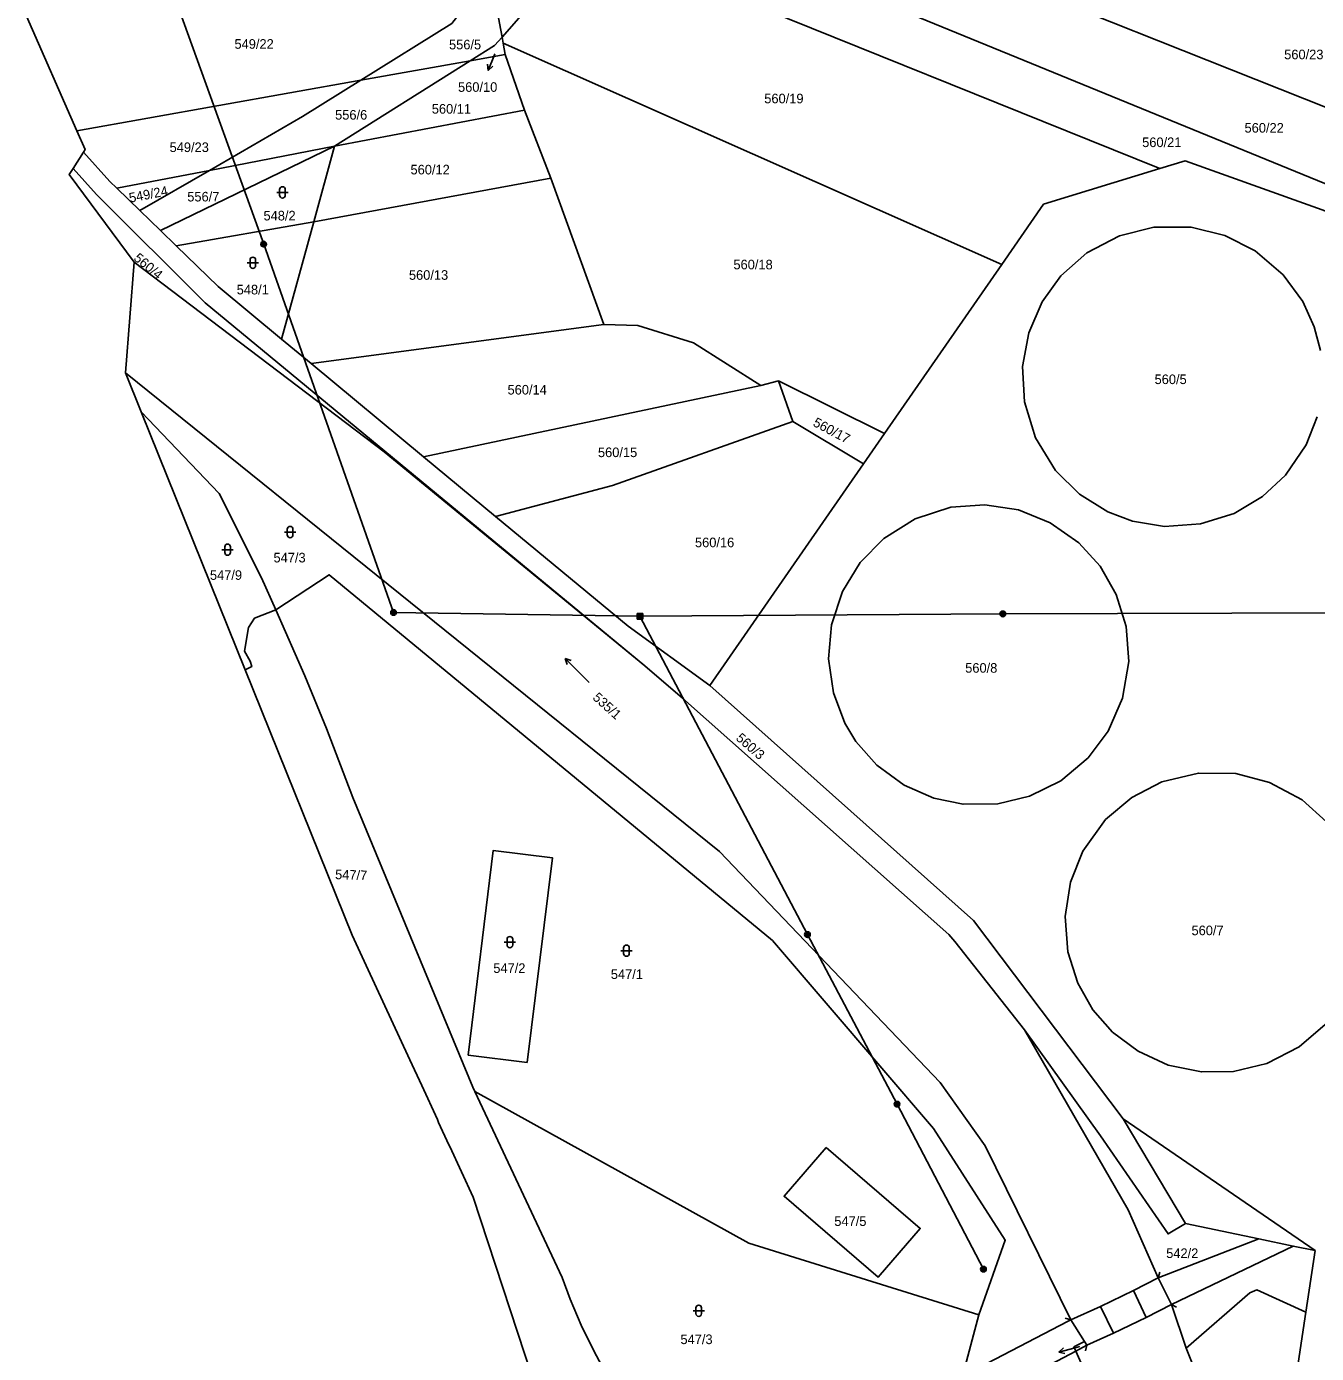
# Model space of a CAD drawing. Extents: x -757266 to -753360, y -1162585 to -1157740.
# Drawn here: x -756784.6 to -756556.2, y -1161501.2 to -1161266.2 of the extents above; entities that cross this region are included whole.
import ezdxf

# ---------------------------------------------------------------- set-up
doc = ezdxf.new("R2010")
doc.units = 0
for name, color, linetype in [('Hranice kat_území', 7, 'Continuous'), ('Hranice parcel', 7, 'Continuous'), ('Parcelní čísla', 7, 'Continuous'), ('Pop  PČ popisy', 7, 'Continuous'), ('Poz předměty', 7, 'Continuous'), ('Vnitřní kresba', 7, 'Continuous'), ('Značky kultur', 7, 'Continuous')]:
    doc.layers.add(name, color=color, linetype=linetype)

msp = doc.modelspace()

# ---------------------------------------------------------------- linework, layer by layer
at = {"layer": 'Hranice kat_území'}
msp.add_lwpolyline([(-756784.57, -1161264.38), (-756775.66, -1161284.72), (-756774.21, -1161288.04), (-756774.51, -1161288.52), (-756776.32, -1161291.36), (-756777.01, -1161292.43), (-756765.54, -1161307.97), (-756767.04, -1161327.54), (-756764.25, -1161334.47), (-756745.84, -1161380.13), (-756726.89, -1161427.14), (-756724.42, -1161432.49), (-756716.7, -1161449.23), (-756714.6, -1161453.79), (-756711.83, -1161459.78), (-756711.6, -1161460.29), (-756709.77, -1161464.25), (-756709.61, -1161464.59), (-756705.49, -1161473.54), (-756692.4, -1161513.44)], dxfattribs=at)
at = {"layer": 'Hranice parcel'}
for p, q in [((-756775.66, -1161284.72), (-756784.57, -1161264.38)), ((-756700.18, -1161269.2), (-756700.38, -1161268.11)), ((-756699.8, -1161271.21), (-756700.18, -1161269.2)), ((-756611.89, -1161308.38), (-756700.18, -1161269.2)), ((-756730.04, -1161287.44), (-756706.03, -1161272.32)), ((-756706.03, -1161272.32), (-756725.4, -1161275.77)), ((-756706.03, -1161272.32), (-756699.8, -1161271.21)), ((-756696.4, -1161281.05), (-756699.8, -1161271.21)), ((-756725.4, -1161275.77), (-756775.66, -1161284.72)), ((-756730.04, -1161287.44), (-756696.4, -1161281.05)), ((-756691.74, -1161293.1), (-756696.4, -1161281.05)), ((-756775.66, -1161284.72), (-756774.21, -1161288.04)), ((-756776.32, -1161291.36), (-756774.51, -1161288.52)), ((-756774.21, -1161288.04), (-756774.51, -1161288.52)), ((-756730.04, -1161287.44), (-756760.84, -1161302.39)), ((-756752.17, -1161291.71), (-756730.04, -1161287.44)), ((-756733.7, -1161300.8), (-756730.04, -1161287.44)), ((-756777.01, -1161292.43), (-756776.32, -1161291.36)), ((-756777.01, -1161292.43), (-756765.54, -1161307.97)), ((-756768.58, -1161294.88), (-756752.17, -1161291.71)), ((-756764.5, -1161298.83), (-756752.17, -1161291.71)), ((-756733.7, -1161300.8), (-756691.74, -1161293.1)), ((-756682.35, -1161319.03), (-756691.74, -1161293.1)), ((-756764.5, -1161298.83), (-756768.58, -1161294.88)), ((-756760.84, -1161302.39), (-756764.5, -1161298.83)), ((-756758.09, -1161305.06), (-756760.84, -1161302.39)), ((-756733.7, -1161300.8), (-756758.09, -1161305.06)), ((-756739.41, -1161321.6), (-756733.7, -1161300.8)), ((-756765.54, -1161307.97), (-756767.04, -1161327.54)), ((-756611.89, -1161308.38), (-756632.63, -1161338.31)), ((-756734.2, -1161325.92), (-756682.35, -1161319.03)), ((-756734.2, -1161325.92), (-756739.41, -1161321.6)), ((-756714.29, -1161342.43), (-756734.2, -1161325.92)), ((-756767.04, -1161327.54), (-756764.25, -1161334.47)), ((-756714.29, -1161342.43), (-756654.57, -1161329.81)), ((-756651.44, -1161328.98), (-756654.57, -1161329.81)), ((-756648.88, -1161336.21), (-756651.44, -1161328.98)), ((-756632.63, -1161338.31), (-756651.44, -1161328.98)), ((-756764.25, -1161334.47), (-756745.84, -1161380.13)), ((-756636.36, -1161343.7), (-756648.88, -1161336.21)), ((-756632.63, -1161338.31), (-756636.36, -1161343.7)), ((-756701.53, -1161353.01), (-756714.29, -1161342.43)), ((-756636.36, -1161343.7), (-756663.56, -1161382.96)), ((-756716.7, -1161449.23), (-756714.6, -1161453.79)), ((-756714.6, -1161453.79), (-756711.83, -1161459.78)), ((-756711.83, -1161459.78), (-756711.6, -1161460.29)), ((-756711.6, -1161460.29), (-756709.77, -1161464.25)), ((-756709.77, -1161464.25), (-756709.61, -1161464.59)), ((-756556.38, -1161483.01), (-756558.03, -1161493.93)), ((-756599.68, -1161495.24), (-756597.26, -1161499.07))]:
    msp.add_line(p, q, dxfattribs=at)
for points in [[(-756414.21, -1161341.81), (-756489.12, -1161310.03), (-756498.73, -1161305.28), (-756516.26, -1161296.69), (-756537.06, -1161287.49), (-756605.36, -1161260.26), (-756689.36, -1161228.02)], [(-756421.73, -1161354.05), (-756455.51, -1161340.47), (-756485.43, -1161325.36), (-756531.31, -1161303.59), (-756691.3, -1161238.09)], [(-756700.38, -1161268.11), (-756696.15, -1161263.33), (-756692.83, -1161246.07)], [(-756583.91, -1161291.39), (-756666.24, -1161258.13), (-756692.83, -1161246.07)], [(-756725.4, -1161275.77), (-756709.27, -1161265.7), (-756703.36, -1161258.09), (-756701.8, -1161250.92)], [(-756700.38, -1161268.11), (-756701.91, -1161259.96), (-756700.85, -1161251.15)], [(-756706.03, -1161272.32), (-756701.68, -1161269.58), (-756700.38, -1161268.11)], [(-756752.17, -1161291.71), (-756735.7, -1161282.2), (-756725.4, -1161275.77)], [(-756768.58, -1161294.88), (-756769.81, -1161293.68), (-756774.51, -1161288.52)], [(-756463.44, -1161348.59), (-756509.28, -1161315.1), (-756579.41, -1161290.01), (-756583.91, -1161291.39)], [(-756776.32, -1161291.36), (-756772.21, -1161295.97), (-756752.94, -1161315.15), (-756675.11, -1161379.48)], [(-756583.91, -1161291.39), (-756604.47, -1161297.67), (-756611.89, -1161308.38)], [(-756557.97, -1161340.3), (-756561.62, -1161345.68), (-756565.72, -1161349.48), (-756570.76, -1161352.46), (-756576.69, -1161354.32), (-756583.08, -1161354.75), (-756588.76, -1161353.83), (-756593.08, -1161352.21), (-756598.13, -1161349.08), (-756602.38, -1161344.87), (-756605.93, -1161339.07), (-756607.88, -1161332.7), (-756608.2, -1161326.43), (-756607.12, -1161320.48), (-756604.76, -1161314.99), (-756601.4, -1161310.37), (-756596.81, -1161306.33), (-756591.07, -1161303.31), (-756584.94, -1161301.79), (-756578.35, -1161301.8), (-756572.37, -1161303.27), (-756567.01, -1161305.99), (-756562.08, -1161310.19), (-756558.6, -1161314.93), (-756556.55, -1161319.4), (-756555.46, -1161323.61)], [(-756739.41, -1161321.6), (-756750.65, -1161312.28), (-756758.09, -1161305.06)], [(-756675.11, -1161379.48), (-756721.27, -1161341.55), (-756765.54, -1161307.97)], [(-756654.57, -1161329.81), (-756666.47, -1161322.27), (-756676.34, -1161319.18), (-756682.35, -1161319.03)], [(-756767.04, -1161327.54), (-756661.85, -1161412.32), (-756622.8, -1161453.21), (-756614.84, -1161464.43), (-756599.68, -1161495.24)], [(-756764.25, -1161334.47), (-756750.45, -1161348.95), (-756742.94, -1161363.87), (-756740.43, -1161369.52)], [(-756556.05, -1161335.38), (-756557.97, -1161340.3)], [(-756701.53, -1161353.01), (-756680.83, -1161347.52), (-756648.88, -1161336.21)], [(-756632.77, -1161356.89), (-756627.22, -1161353.4), (-756620.91, -1161351.36), (-756614.89, -1161350.92), (-756608.91, -1161351.85), (-756603.29, -1161354.11), (-756598.24, -1161357.66), (-756594.49, -1161361.79), (-756591.61, -1161366.79), (-756589.84, -1161372.49), (-756589.39, -1161378.7), (-756590.48, -1161385.15), (-756593.06, -1161391.03), (-756596.6, -1161395.74), (-756601.44, -1161399.79), (-756607, -1161402.55), (-756612.61, -1161403.89), (-756618.74, -1161403.95), (-756623.94, -1161402.88), (-756629.14, -1161400.61), (-756634.01, -1161397.04), (-756637.7, -1161392.83), (-756639.65, -1161389.6), (-756641.69, -1161384.25), (-756642.55, -1161378.23), (-756642.03, -1161372.2), (-756640.09, -1161366.3), (-756636.96, -1161361.17), (-756632.77, -1161356.89)], [(-756663.56, -1161382.96), (-756678.07, -1161372.45), (-756701.53, -1161353.01)], [(-756705.19, -1161454.84), (-756656.67, -1161481.68), (-756615.95, -1161494.39), (-756611.28, -1161481.18), (-756623.95, -1161461.36), (-756652.51, -1161428.09), (-756731.01, -1161363.33), (-756740.43, -1161369.52)], [(-756740.43, -1161369.52), (-756744.23, -1161371.03), (-756745.26, -1161372.69), (-756745.96, -1161376.83), (-756745, -1161378.64), (-756744.67, -1161379.54), (-756745.84, -1161380.13)], [(-756740.43, -1161369.52), (-756735.3, -1161381.23), (-756731.46, -1161390.53), (-756726.8, -1161402.79), (-756705.53, -1161454.08), (-756705.19, -1161454.84)], [(-756745.84, -1161380.13), (-756726.89, -1161427.14), (-756724.42, -1161432.49), (-756716.7, -1161449.23)], [(-756607.84, -1161443.93), (-756620.22, -1161428.27), (-756621.28, -1161427.04), (-756668.41, -1161385.2), (-756675.11, -1161379.48)], [(-756663.56, -1161382.96), (-756616.89, -1161424.54), (-756590.42, -1161459.67), (-756556.38, -1161483.01)], [(-756593.5, -1161406.69), (-756588.84, -1161402.74), (-756583.55, -1161400.02), (-756577.07, -1161398.45), (-756570.42, -1161398.54), (-756564.46, -1161400.09), (-756558.71, -1161403.19), (-756554.36, -1161407.06)], [(-756554.61, -1161442.98), (-756559.24, -1161446.94), (-756564.97, -1161449.86), (-756570.85, -1161451.28), (-756576.55, -1161451.37), (-756582.4, -1161450.15), (-756587.76, -1161447.71), (-756592.27, -1161444.31), (-756595.74, -1161440.35), (-756598.43, -1161435.63), (-756600.19, -1161430.07), (-756600.68, -1161423.86), (-756599.73, -1161417.77), (-756597.51, -1161412.26), (-756593.5, -1161406.69)], [(-756695.94, -1161449.68), (-756706.36, -1161448.39), (-756701.92, -1161412.15), (-756691.45, -1161413.43), (-756695.94, -1161449.68)], [(-756556.38, -1161483.01), (-756560.28, -1161482.19), (-756566.38, -1161480.92), (-756579.34, -1161478.2), (-756582.43, -1161480.05), (-756594.42, -1161462.68), (-756607.84, -1161443.93)], [(-756579.23, -1161500.29), (-756581.85, -1161492.56), (-756584.19, -1161487.8), (-756589.52, -1161475.77), (-756601.35, -1161455.21), (-756607.84, -1161443.93)], [(-756705.19, -1161454.84), (-756689.73, -1161487.77), (-756688.29, -1161491.6), (-756686.38, -1161496.2), (-756684.14, -1161500.75), (-756681.78, -1161505.2), (-756679.51, -1161509.19), (-756677.58, -1161511.45), (-756675.83, -1161513.16), (-756674.17, -1161514.67)], [(-756709.61, -1161464.59), (-756705.49, -1161473.54), (-756692.4, -1161513.44)], [(-756642.96, -1161464.72), (-756626.33, -1161479.06), (-756633.79, -1161487.72), (-756650.42, -1161473.38), (-756642.96, -1161464.72)], [(-756558.03, -1161493.93), (-756566.75, -1161489.94), (-756567.97, -1161490.46), (-756579.23, -1161500.29)], [(-756653.91, -1161520.08), (-756618.83, -1161505.23), (-756600.13, -1161495.47), (-756599.68, -1161495.24)], [(-756510.26, -1161649.92), (-756563.14, -1161527.74), (-756558.03, -1161493.93)], [(-756598.79, -1161500.79), (-756599.11, -1161500.06), (-756597.26, -1161499.07)], [(-756597.26, -1161499.07), (-756596.83, -1161499.75), (-756598.79, -1161500.79)], [(-756598.79, -1161500.79), (-756616.34, -1161510.09), (-756653.26, -1161525.99), (-756659.39, -1161531.76), (-756659.97, -1161533.4)], [(-756406.05, -1161891.27), (-756403.92, -1161889.19), (-756422.71, -1161865.72), (-756443.95, -1161842.26), (-756451.04, -1161829.66), (-756471.86, -1161784.15), (-756492.92, -1161736.36), (-756512.6, -1161689.34), (-756534.1, -1161642.21), (-756554.15, -1161596.51), (-756575.39, -1161550.85), (-756596.01, -1161507.08), (-756598.79, -1161500.79)], [(-756579.23, -1161500.29), (-756561.73, -1161543.82), (-756539.64, -1161590.93), (-756520.71, -1161634.54), (-756512.46, -1161653.75)]]:
    msp.add_lwpolyline(points, dxfattribs=at)
at = {"layer": 'Pop  PČ popisy'}
for p, q in [((-756701.73, -1161271.24), (-756702.854, -1161274.022)), ((-756701.67, -1161271.08), (-756701.73, -1161271.24)), ((-756702.854, -1161274.022), (-756702.943, -1161272.906)), ((-756702.854, -1161274.022), (-756702.015, -1161273.282)), ((-756598.89, -1161500.21), (-756601.789, -1161500.987)), ((-756601.789, -1161500.987), (-756600.951, -1161500.244)), ((-756598.08, -1161499.98), (-756598.89, -1161500.21)), ((-756601.789, -1161500.987), (-756600.692, -1161501.211))]:
    msp.add_line(p, q, dxfattribs=at)
at = {"layer": 'Poz předměty'}
for p, q in [((-756769.38, -1161230.29), (-756742.58, -1161304.76)), ((-756742.58, -1161304.76), (-756719.59, -1161369.99)), ((-756719.59, -1161369.99), (-756675.96, -1161370.68)), ((-756676.462, -1161370.179), (-756675.461, -1161370.179)), ((-756676.462, -1161371.179), (-756676.462, -1161370.179)), ((-756676.462, -1161370.379), (-756675.461, -1161370.379)), ((-756676.462, -1161370.579), (-756675.461, -1161370.579)), ((-756676.462, -1161370.779), (-756675.461, -1161370.779)), ((-756676.462, -1161370.979), (-756675.461, -1161370.979)), ((-756676.261, -1161371.179), (-756676.261, -1161370.179)), ((-756676.062, -1161371.179), (-756676.062, -1161370.179)), ((-756675.96, -1161370.68), (-756611.71, -1161370.26)), ((-756675.96, -1161370.68), (-756646.29, -1161427.03)), ((-756675.861, -1161371.179), (-756675.861, -1161370.179)), ((-756675.662, -1161371.179), (-756675.662, -1161370.179)), ((-756675.461, -1161371.179), (-756675.461, -1161370.179)), ((-756611.71, -1161370.26), (-756526.1, -1161370.02)), ((-756676.462, -1161371.179), (-756675.461, -1161371.179)), ((-756646.29, -1161427.03), (-756630.43, -1161457.07)), ((-756615.13, -1161486.29), (-756630.43, -1161457.07))]:
    msp.add_line(p, q, dxfattribs=at)
for centre, radius in [((-756742.5834, -1161304.7599), 0.5), ((-756742.5834, -1161304.7599), 0.4), ((-756742.5834, -1161304.7599), 0.3), ((-756742.5834, -1161304.7599), 0.2), ((-756742.5834, -1161304.7599), 0.1), ((-756719.5934, -1161369.9899), 0.5), ((-756719.5934, -1161369.9899), 0.4), ((-756719.5934, -1161369.9899), 0.3), ((-756719.5934, -1161369.9899), 0.2), ((-756719.5934, -1161369.9899), 0.1), ((-756611.7134, -1161370.2599), 0.5), ((-756611.7134, -1161370.2599), 0.4), ((-756611.7134, -1161370.2599), 0.3), ((-756611.7134, -1161370.2599), 0.2), ((-756611.7134, -1161370.2599), 0.1), ((-756646.2934, -1161427.0299), 0.5), ((-756646.2934, -1161427.0299), 0.4), ((-756646.2934, -1161427.0299), 0.3), ((-756646.2934, -1161427.0299), 0.2), ((-756646.2934, -1161427.0299), 0.1), ((-756630.4334, -1161457.0699), 0.5), ((-756630.4334, -1161457.0699), 0.4), ((-756630.4334, -1161457.0699), 0.3), ((-756630.4334, -1161457.0699), 0.2), ((-756630.4334, -1161457.0699), 0.1), ((-756615.1334, -1161486.2899), 0.5), ((-756615.1334, -1161486.2899), 0.4), ((-756615.1334, -1161486.2899), 0.3), ((-756615.1334, -1161486.2899), 0.2), ((-756615.1334, -1161486.2899), 0.1)]:
    msp.add_circle(centre, radius, dxfattribs=at)
at = {"layer": 'Vnitřní kresba'}
for p, q in [((-756590.42, -1161459.67), (-756579.34, -1161478.2)), ((-756566.38, -1161480.92), (-756584.19, -1161487.8)), ((-756581.85, -1161492.56), (-756560.28, -1161482.19)), ((-756588.59, -1161490.05), (-756584.19, -1161487.8)), ((-756583.914, -1161486.838), (-756584.189, -1161487.8)), ((-756594.4, -1161492.9), (-756588.59, -1161490.05)), ((-756588.59, -1161490.05), (-756586.32, -1161494.83)), ((-756599.68, -1161495.24), (-756594.4, -1161492.9)), ((-756594.4, -1161492.9), (-756592.13, -1161497.62)), ((-756581.85, -1161492.56), (-756586.32, -1161494.83)), ((-756580.967, -1161493.03), (-756581.85, -1161492.561)), ((-756615.95, -1161494.39), (-756618.83, -1161505.23)), ((-756600.646, -1161494.981), (-756599.68, -1161495.239)), ((-756586.32, -1161494.83), (-756592.13, -1161497.62)), ((-756592.13, -1161497.62), (-756596.83, -1161499.75)), ((-756597.056, -1161500.725), (-756596.831, -1161499.75))]:
    msp.add_line(p, q, dxfattribs=at)
at = {"layer": 'Značky kultur'}
for p, q in [((-756740.261, -1161295.611), (-756738.259, -1161295.611)), ((-756739.761, -1161295.111), (-756739.761, -1161296.112)), ((-756738.759, -1161296.112), (-756738.759, -1161295.111)), ((-756745.001, -1161307.581), (-756745.001, -1161308.582)), ((-756743.999, -1161308.582), (-756743.999, -1161307.581)), ((-756745.501, -1161308.081), (-756743.499, -1161308.081)), ((-756738.901, -1161355.761), (-756736.899, -1161355.761)), ((-756738.401, -1161355.261), (-756738.401, -1161356.262)), ((-756737.399, -1161356.262), (-756737.399, -1161355.261)), ((-756749.961, -1161358.881), (-756747.959, -1161358.881)), ((-756749.461, -1161358.381), (-756749.461, -1161359.382)), ((-756748.459, -1161359.382), (-756748.459, -1161358.381)), ((-756684.945, -1161382.423), (-756689.187, -1161378.181)), ((-756689.187, -1161378.181), (-756688.851, -1161379.226)), ((-756689.187, -1161378.181), (-756688.142, -1161378.517)), ((-756699.991, -1161428.381), (-756697.989, -1161428.381)), ((-756699.491, -1161427.881), (-756699.491, -1161428.882)), ((-756698.489, -1161428.882), (-756698.489, -1161427.881)), ((-756678.841, -1161429.391), (-756678.841, -1161430.392)), ((-756677.839, -1161430.392), (-756677.839, -1161429.391)), ((-756679.341, -1161429.891), (-756677.339, -1161429.891)), ((-756666.051, -1161493.161), (-756666.051, -1161494.162)), ((-756665.049, -1161494.162), (-756665.049, -1161493.161)), ((-756666.551, -1161493.661), (-756664.549, -1161493.661))]:
    msp.add_line(p, q, dxfattribs=at)
for centre, start, end in [((-756739.26, -1161295.1109), 0, 180), ((-756739.26, -1161296.1109), 180, 359.987886), ((-756744.5, -1161307.5809), 0, 180), ((-756744.5, -1161308.5809), 180, 359.987886), ((-756737.9, -1161355.2609), 0, 180), ((-756737.9, -1161356.2609), 180, 359.987886), ((-756748.96, -1161358.3809), 0, 180), ((-756748.96, -1161359.3809), 180, 359.987886), ((-756698.99, -1161427.8809), 0, 180), ((-756698.99, -1161428.8809), 180, 359.987886), ((-756678.34, -1161429.3909), 0, 180), ((-756678.34, -1161430.3909), 180, 359.987886), ((-756665.55, -1161493.1609), 0, 180), ((-756665.55, -1161494.1609), 180, 359.987886)]:
    msp.add_arc(centre, 0.5, start, end, dxfattribs=at)

# ---------------------------------------------------------------- texts
at = {"layer": 'Parcelní čísla'}
for s, p in [('549/22', (-756747.75, -1161270.18)), ('556/5', (-756709.76, -1161270.29)), ('560/23', (-756561.88, -1161272.04)), ('560/10', (-756708.165, -1161277.808)), ('560/19', (-756653.94, -1161279.84)), ('556/6', (-756729.93, -1161282.73)), ('560/11', (-756712.81, -1161281.67)), ('560/22', (-756568.9, -1161285.03)), ('560/21', (-756587.03, -1161287.59)), ('549/23', (-756759.24, -1161288.47)), ('560/12', (-756716.58, -1161292.43)), ('556/7', (-756756.11, -1161297.22)), ('548/2', (-756742.61, -1161300.58)), ('560/18', (-756659.4, -1161309.24)), ('560/13', (-756716.86, -1161311.09)), ('548/1', (-756747.36, -1161313.68)), ('560/5', (-756584.83, -1161329.56)), ('560/14', (-756699.4, -1161331.41)), ('560/15', (-756683.39, -1161342.49)), ('560/16', (-756666.21, -1161358.45)), ('547/3', (-756740.84, -1161361.14)), ('547/9', (-756752.098, -1161364.23)), ('560/8', (-756618.36, -1161380.67)), ('560/7', (-756578.29, -1161427.15)), ('547/2', (-756701.92, -1161433.83)), ('547/1', (-756681.11, -1161434.9)), ('547/5', (-756641.538, -1161478.64)), ('542/2', (-756582.77, -1161484.32)), ('547/3', (-756668.78, -1161499.56))]:
    msp.add_text(s, height=1.7, dxfattribs=at).set_placement(p)
for s, rotation, p in [('549/24', 10.999997, (-756766.247, -1161297.444)), ('560/4', 320, (-756765.726, -1161307.491)), ('560/17', 332, (-756645.459, -1161336.88)), ('535/1', 318, (-756684.45, -1161385.264)), ('560/3', 319, (-756659.087, -1161392.461)), ('547/7', 358, (-756729.956, -1161417.218))]:
    msp.add_text(s, height=1.7, rotation=rotation, dxfattribs=at).set_placement(p)

doc.saveas('drawing.dxf')
